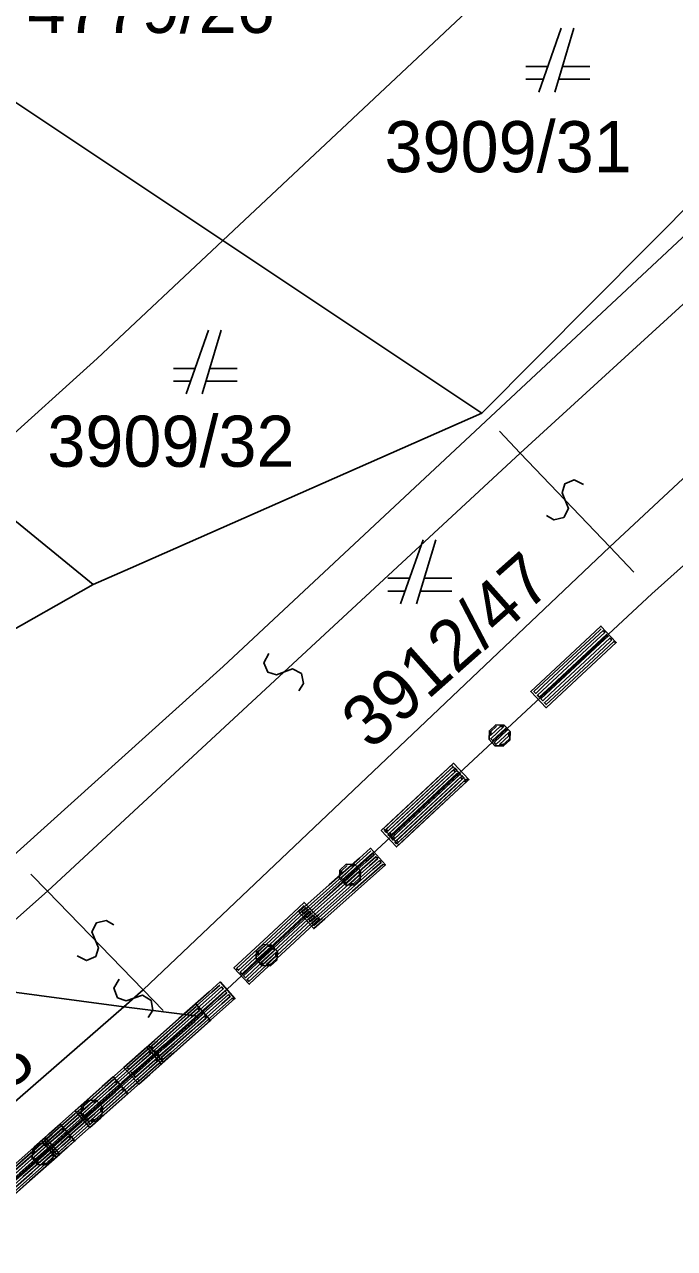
# Model space of a CAD drawing. Extents: x -266179 to -264727, y -1243225 to -1241702.
# Drawn here: x -265033.03 to -265012.69, y -1242705.77 to -1242667.46 of the extents above; entities that cross this region are included whole.
import ezdxf

# ---------------------------------------------------------------- set-up
doc = ezdxf.new("R2010")
doc.units = 0
for name, color, linetype in [('Vrstva 1', 7, 'Continuous'), ('Vrstva 19', 7, 'Continuous'), ('Vrstva 2', 7, 'Continuous'), ('Vrstva 21', 7, 'Continuous')]:
    doc.layers.add(name, color=color, linetype=linetype)

msp = doc.modelspace()

# ---------------------------------------------------------------- linework, layer by layer
at = {"layer": 'Vrstva 1'}
for p, q in [((-265014.99, -1242663.1), (-265026.82, -1242674.22)), ((-265026.82, -1242674.22), (-265037.5, -1242667.1)), ((-265006.89, -1242667.7), (-265018.72, -1242679.62)), ((-265018.72, -1242679.62), (-265006.89, -1242667.7)), ((-265016.24, -1242667.57), (-265016.94, -1242669.57)), ((-265016.44, -1242669.57), (-265015.84, -1242667.57)), ((-265006.05, -1242668.15), (-265026.81, -1242687.55)), ((-265016.66, -1242668.77), (-265017.34, -1242668.77)), ((-265015.34, -1242668.77), (-265016.2, -1242668.77)), ((-265017.34, -1242669.17), (-265016.8, -1242669.17)), ((-265016.32, -1242669.17), (-265015.34, -1242669.17)), ((-264999.56, -1242672.82), (-265013.4, -1242685.28)), ((-265026.82, -1242674.22), (-265030.75, -1242677.91)), ((-265018.72, -1242679.62), (-265026.82, -1242674.22)), ((-265027.27, -1242677.02), (-265027.97, -1242679.02)), ((-265027.47, -1242679.02), (-265026.87, -1242677.02)), ((-265030.75, -1242677.91), (-265034.98, -1242681.72)), ((-265027.69, -1242678.22), (-265028.37, -1242678.22)), ((-265026.37, -1242678.22), (-265027.23, -1242678.22)), ((-265028.37, -1242678.62), (-265027.83, -1242678.62)), ((-265027.35, -1242678.62), (-265026.37, -1242678.62)), ((-265018.72, -1242679.62), (-265029.71, -1242684.47)), ((-265029.71, -1242684.47), (-265018.72, -1242679.62)), ((-265030.88, -1242684.98), (-265033.67, -1242682.7)), ((-265020.56, -1242683.59), (-265021.26, -1242685.59)), ((-265020.76, -1242685.59), (-265020.16, -1242683.59)), ((-265029.71, -1242684.47), (-265030.88, -1242684.98)), ((-265030.88, -1242684.98), (-265029.71, -1242684.47)), ((-265020.98, -1242684.79), (-265021.66, -1242684.79)), ((-265019.66, -1242684.79), (-265020.52, -1242684.79)), ((-265030.88, -1242684.98), (-265051.68, -1242696.78)), ((-265051.68, -1242696.78), (-265030.88, -1242684.98)), ((-265013.4, -1242685.28), (-265027.59, -1242698.5)), ((-265021.66, -1242685.19), (-265021.12, -1242685.19)), ((-265020.64, -1242685.19), (-265019.66, -1242685.19)), ((-265026.81, -1242687.55), (-265037.95, -1242697.58)), ((-265029.92, -1242698.2), (-265035.17, -1242697.51)), ((-265035.17, -1242697.51), (-265029.92, -1242698.2)), ((-265027.59, -1242698.5), (-265029.92, -1242698.2)), ((-265029.92, -1242698.2), (-265027.59, -1242698.5)), ((-265027.59, -1242698.5), (-265030.3, -1242700.91)), ((-265030.3, -1242700.91), (-265035.78, -1242705.77))]:
    msp.add_line(p, q, dxfattribs=at)
at = {"layer": 'Vrstva 19'}
for p, q in [((-264999.56, -1242672.82), (-265013.4, -1242685.28)), ((-265013.4, -1242685.28), (-265027.59, -1242698.5)), ((-265027.59, -1242698.5), (-265030.3, -1242700.91)), ((-265030.3, -1242700.91), (-265035.78, -1242705.77))]:
    msp.add_line(p, q, dxfattribs=at)
for points in [[(-265014.516, -1242686.796), (-265015.445, -1242687.662), (-265016.374, -1242688.528), (-265016.71, -1242688.842), (-265017.188, -1242688.33), (-265016.259, -1242687.464), (-265015.33, -1242686.597), (-265014.993, -1242686.284), (-265014.516, -1242686.796), (-265014.6, -1242686.779), (-265015.529, -1242687.645), (-265016.458, -1242688.511), (-265016.707, -1242688.743), (-265016.761, -1242688.684), (-265015.833, -1242687.818), (-265014.904, -1242686.952), (-265014.655, -1242686.72), (-265014.71, -1242686.662), (-265015.638, -1242687.528), (-265016.567, -1242688.394), (-265016.816, -1242688.626), (-265016.871, -1242688.567), (-265015.942, -1242687.701), (-265015.013, -1242686.835), (-265014.764, -1242686.603), (-265014.819, -1242686.545), (-265015.748, -1242687.411), (-265016.676, -1242688.277), (-265016.925, -1242688.509), (-265016.98, -1242688.45), (-265016.051, -1242687.584), (-265015.122, -1242686.718), (-265014.873, -1242686.486), (-265014.928, -1242686.428), (-265015.857, -1242687.294), (-265016.786, -1242688.16), (-265017.034, -1242688.392), (-265017.089, -1242688.333), (-265016.16, -1242687.467), (-265015.231, -1242686.601), (-265014.982, -1242686.369)], [(-265017.843, -1242689.856), (-265018.04, -1242690.04), (-265018.309, -1242690.031), (-265018.493, -1242689.833), (-265018.483, -1242689.565), (-265018.286, -1242689.381), (-265018.017, -1242689.39), (-265017.833, -1242689.588), (-265017.843, -1242689.856), (-265017.877, -1242689.834), (-265018.053, -1242689.997), (-265018.166, -1242689.993), (-265017.873, -1242689.721), (-265017.869, -1242689.608), (-265018.279, -1242689.989), (-265018.333, -1242689.931), (-265017.924, -1242689.549), (-265017.978, -1242689.491), (-265018.388, -1242689.872), (-265018.442, -1242689.814), (-265018.033, -1242689.432), (-265018.146, -1242689.428), (-265018.439, -1242689.701), (-265018.435, -1242689.588), (-265018.259, -1242689.424)], [(-265019.194, -1242691.154), (-265020.123, -1242692.02), (-265021.052, -1242692.886), (-265021.389, -1242693.2), (-265021.866, -1242692.688), (-265020.937, -1242691.822), (-265020.008, -1242690.956), (-265019.672, -1242690.642), (-265019.194, -1242691.154), (-265019.279, -1242691.137), (-265020.208, -1242692.003), (-265021.136, -1242692.869), (-265021.385, -1242693.101), (-265021.44, -1242693.043), (-265020.511, -1242692.177), (-265019.582, -1242691.31), (-265019.333, -1242691.079), (-265019.388, -1242691.02), (-265020.317, -1242691.886), (-265021.246, -1242692.752), (-265021.494, -1242692.984), (-265021.549, -1242692.926), (-265020.62, -1242692.059), (-265019.691, -1242691.193), (-265019.442, -1242690.962), (-265019.497, -1242690.903), (-265020.426, -1242691.769), (-265021.355, -1242692.635), (-265021.603, -1242692.867), (-265021.658, -1242692.809), (-265020.729, -1242691.942), (-265019.8, -1242691.076), (-265019.551, -1242690.845), (-265019.606, -1242690.786), (-265020.535, -1242691.652), (-265021.464, -1242692.518), (-265021.712, -1242692.75), (-265021.767, -1242692.692), (-265020.838, -1242691.825), (-265019.909, -1242690.959), (-265019.661, -1242690.728)], [(-265019.124, -1242691.092), (-265020.053, -1242691.958), (-265020.982, -1242692.824), (-265021.318, -1242693.138), (-265021.796, -1242692.626), (-265020.867, -1242691.76), (-265019.938, -1242690.894), (-265019.601, -1242690.58), (-265019.124, -1242691.092), (-265019.223, -1242691.088), (-265020.152, -1242691.955), (-265021.081, -1242692.821), (-265021.329, -1242693.052), (-265021.384, -1242692.994), (-265020.455, -1242692.128), (-265019.526, -1242691.262), (-265019.278, -1242691.03), (-265019.332, -1242690.971), (-265020.261, -1242691.838), (-265021.19, -1242692.704), (-265021.439, -1242692.935), (-265021.493, -1242692.877), (-265020.564, -1242692.011), (-265019.635, -1242691.145), (-265019.387, -1242690.913), (-265019.441, -1242690.854), (-265020.37, -1242691.721), (-265021.299, -1242692.587), (-265021.548, -1242692.818), (-265021.602, -1242692.76), (-265020.673, -1242691.894), (-265019.744, -1242691.028), (-265019.496, -1242690.796), (-265019.55, -1242690.737), (-265020.479, -1242691.603), (-265021.408, -1242692.47), (-265021.657, -1242692.701), (-265021.711, -1242692.643), (-265020.782, -1242691.777), (-265019.854, -1242690.911), (-265019.605, -1242690.679)], [(-265021.734, -1242693.764), (-265022.684, -1242694.607), (-265023.633, -1242695.451), (-265023.977, -1242695.756), (-265024.442, -1242695.233), (-265023.492, -1242694.389), (-265022.543, -1242693.546), (-265022.199, -1242693.24), (-265021.734, -1242693.764), (-265021.818, -1242693.745), (-265022.767, -1242694.588), (-265023.717, -1242695.432), (-265023.971, -1242695.657), (-265024.024, -1242695.598), (-265023.075, -1242694.754), (-265022.125, -1242693.911), (-265021.871, -1242693.685), (-265021.924, -1242693.625), (-265022.874, -1242694.468), (-265023.823, -1242695.312), (-265024.077, -1242695.538), (-265024.13, -1242695.478), (-265023.181, -1242694.635), (-265022.232, -1242693.791), (-265021.977, -1242693.565), (-265022.031, -1242693.505), (-265022.98, -1242694.349), (-265023.929, -1242695.192), (-265024.184, -1242695.418), (-265024.237, -1242695.358), (-265023.287, -1242694.515), (-265022.338, -1242693.671), (-265022.084, -1242693.446), (-265022.137, -1242693.386), (-265023.086, -1242694.229), (-265024.036, -1242695.073), (-265024.29, -1242695.299), (-265024.343, -1242695.239), (-265023.394, -1242694.395), (-265022.444, -1242693.552), (-265022.19, -1242693.326)], [(-265022.521, -1242694.215), (-265022.718, -1242694.399), (-265022.987, -1242694.389), (-265023.171, -1242694.192), (-265023.162, -1242693.923), (-265022.964, -1242693.739), (-265022.696, -1242693.749), (-265022.511, -1242693.946), (-265022.521, -1242694.215), (-265022.555, -1242694.192), (-265022.731, -1242694.356), (-265022.844, -1242694.352), (-265022.551, -1242694.079), (-265022.548, -1242693.966), (-265022.957, -1242694.348), (-265023.012, -1242694.289), (-265022.602, -1242693.908), (-265022.657, -1242693.849), (-265023.066, -1242694.231), (-265023.121, -1242694.172), (-265022.711, -1242693.791), (-265022.824, -1242693.787), (-265023.117, -1242694.059), (-265023.113, -1242693.946), (-265022.937, -1242693.783)], [(-265023.802, -1242695.45), (-265024.731, -1242696.316), (-265025.66, -1242697.183), (-265025.997, -1242697.496), (-265026.474, -1242696.984), (-265025.545, -1242696.118), (-265024.616, -1242695.252), (-265024.28, -1242694.938), (-265023.802, -1242695.45), (-265023.901, -1242695.447), (-265024.83, -1242696.313), (-265025.759, -1242697.179), (-265026.008, -1242697.411), (-265026.062, -1242697.352), (-265025.133, -1242696.486), (-265024.204, -1242695.62), (-265023.956, -1242695.388), (-265024.01, -1242695.33), (-265024.939, -1242696.196), (-265025.868, -1242697.062), (-265026.117, -1242697.294), (-265026.171, -1242697.235), (-265025.242, -1242696.369), (-265024.314, -1242695.503), (-265024.065, -1242695.271), (-265024.119, -1242695.213), (-265025.048, -1242696.079), (-265025.977, -1242696.945), (-265026.226, -1242697.177), (-265026.28, -1242697.118), (-265025.352, -1242696.252), (-265024.423, -1242695.386), (-265024.174, -1242695.154), (-265024.229, -1242695.096), (-265025.157, -1242695.962), (-265026.086, -1242696.828), (-265026.335, -1242697.06), (-265026.39, -1242697.001), (-265025.461, -1242696.135), (-265024.532, -1242695.269), (-265024.283, -1242695.037)], [(-265025.133, -1242696.743), (-265025.335, -1242696.923), (-265025.603, -1242696.907), (-265025.783, -1242696.705), (-265025.767, -1242696.437), (-265025.565, -1242696.257), (-265025.297, -1242696.273), (-265025.117, -1242696.475), (-265025.133, -1242696.743), (-265025.167, -1242696.72), (-265025.347, -1242696.88), (-265025.46, -1242696.873), (-265025.16, -1242696.607), (-265025.154, -1242696.494), (-265025.572, -1242696.866), (-265025.626, -1242696.806), (-265025.207, -1242696.434), (-265025.26, -1242696.375), (-265025.679, -1242696.747), (-265025.732, -1242696.687), (-265025.313, -1242696.315), (-265025.426, -1242696.308), (-265025.725, -1242696.574), (-265025.719, -1242696.461), (-265025.539, -1242696.302)], [(-265026.444, -1242697.948), (-265027.393, -1242698.792), (-265028.343, -1242699.635), (-265028.687, -1242699.941), (-265029.151, -1242699.417), (-265028.202, -1242698.574), (-265027.253, -1242697.73), (-265026.909, -1242697.425), (-265026.444, -1242697.948), (-265026.543, -1242697.942), (-265027.492, -1242698.786), (-265028.441, -1242699.629), (-265028.696, -1242699.855), (-265028.749, -1242699.795), (-265027.799, -1242698.952), (-265026.85, -1242698.108), (-265026.596, -1242697.882), (-265026.649, -1242697.823), (-265027.598, -1242698.666), (-265028.548, -1242699.51), (-265028.802, -1242699.735), (-265028.855, -1242699.676), (-265027.906, -1242698.832), (-265026.956, -1242697.989), (-265026.702, -1242697.763), (-265026.755, -1242697.703), (-265027.705, -1242698.547), (-265028.654, -1242699.39), (-265028.908, -1242699.616), (-265028.961, -1242699.556), (-265028.012, -1242698.713), (-265027.063, -1242697.869), (-265026.808, -1242697.643), (-265026.861, -1242697.583), (-265027.811, -1242698.427), (-265028.76, -1242699.27), (-265029.014, -1242699.496), (-265029.068, -1242699.436), (-265028.118, -1242698.593), (-265027.169, -1242697.749), (-265026.915, -1242697.524)], [(-265027.205, -1242698.634), (-265028.156, -1242699.477), (-265029.106, -1242700.319), (-265029.45, -1242700.624), (-265029.915, -1242700.101), (-265028.964, -1242699.258), (-265028.014, -1242698.415), (-265027.67, -1242698.11), (-265027.205, -1242698.634), (-265027.289, -1242698.615), (-265028.24, -1242699.457), (-265029.19, -1242700.3), (-265029.444, -1242700.526), (-265029.497, -1242700.466), (-265028.547, -1242699.623), (-265027.597, -1242698.781), (-265027.342, -1242698.555), (-265027.395, -1242698.495), (-265028.346, -1242699.338), (-265029.296, -1242700.18), (-265029.55, -1242700.406), (-265029.603, -1242700.346), (-265028.653, -1242699.503), (-265027.703, -1242698.661), (-265027.449, -1242698.435), (-265027.502, -1242698.375), (-265028.452, -1242699.218), (-265029.402, -1242700.061), (-265029.657, -1242700.286), (-265029.71, -1242700.226), (-265028.759, -1242699.384), (-265027.809, -1242698.541), (-265027.555, -1242698.316), (-265027.608, -1242698.256), (-265028.558, -1242699.098), (-265029.508, -1242699.941), (-265029.763, -1242700.166), (-265029.816, -1242700.107), (-265028.866, -1242699.264), (-265027.915, -1242698.421), (-265027.661, -1242698.196)], [(-265028.739, -1242699.993), (-265029.688, -1242700.836), (-265030.637, -1242701.68), (-265030.981, -1242701.985), (-265031.446, -1242701.462), (-265030.497, -1242700.618), (-265029.547, -1242699.775), (-265029.203, -1242699.469), (-265028.739, -1242699.993), (-265028.822, -1242699.974), (-265029.772, -1242700.817), (-265030.721, -1242701.661), (-265030.975, -1242701.886), (-265031.029, -1242701.827), (-265030.079, -1242700.983), (-265029.13, -1242700.14), (-265028.876, -1242699.914), (-265028.929, -1242699.854), (-265029.878, -1242700.697), (-265030.827, -1242701.541), (-265031.082, -1242701.767), (-265031.135, -1242701.707), (-265030.185, -1242700.863), (-265029.236, -1242700.02), (-265028.982, -1242699.794), (-265029.035, -1242699.734), (-265029.984, -1242700.578), (-265030.934, -1242701.421), (-265031.188, -1242701.647), (-265031.241, -1242701.587), (-265030.292, -1242700.744), (-265029.342, -1242699.9), (-265029.088, -1242699.675), (-265029.141, -1242699.615), (-265030.091, -1242700.458), (-265031.04, -1242701.302), (-265031.294, -1242701.528), (-265031.347, -1242701.468), (-265030.398, -1242700.624), (-265029.449, -1242699.781), (-265029.194, -1242699.555)], [(-265029.79, -1242700.918), (-265030.739, -1242701.762), (-265031.689, -1242702.605), (-265032.033, -1242702.911), (-265032.498, -1242702.388), (-265031.548, -1242701.544), (-265030.599, -1242700.701), (-265030.255, -1242700.395), (-265029.79, -1242700.918), (-265029.874, -1242700.899), (-265030.823, -1242701.743), (-265031.773, -1242702.586), (-265032.027, -1242702.812), (-265032.08, -1242702.752), (-265031.131, -1242701.909), (-265030.181, -1242701.065), (-265029.927, -1242700.839), (-265029.98, -1242700.78), (-265030.93, -1242701.623), (-265031.879, -1242702.467), (-265032.133, -1242702.692), (-265032.186, -1242702.633), (-265031.237, -1242701.789), (-265030.288, -1242700.946), (-265030.033, -1242700.72), (-265030.086, -1242700.66), (-265031.036, -1242701.503), (-265031.985, -1242702.347), (-265032.239, -1242702.573), (-265032.293, -1242702.513), (-265031.343, -1242701.67), (-265030.394, -1242700.826), (-265030.14, -1242700.6), (-265030.193, -1242700.54), (-265031.142, -1242701.384), (-265032.092, -1242702.227), (-265032.346, -1242702.453), (-265032.399, -1242702.393), (-265031.449, -1242701.55), (-265030.5, -1242700.706), (-265030.246, -1242700.481)], [(-265030.607, -1242701.61), (-265030.809, -1242701.789), (-265031.078, -1242701.773), (-265031.257, -1242701.571), (-265031.241, -1242701.303), (-265031.039, -1242701.124), (-265030.77, -1242701.14), (-265030.591, -1242701.342), (-265030.607, -1242701.61), (-265030.641, -1242701.587), (-265030.821, -1242701.746), (-265030.934, -1242701.739), (-265030.635, -1242701.474), (-265030.628, -1242701.361), (-265031.047, -1242701.733), (-265031.1, -1242701.673), (-265030.681, -1242701.301), (-265030.734, -1242701.241), (-265031.153, -1242701.613), (-265031.206, -1242701.553), (-265030.787, -1242701.182), (-265030.9, -1242701.175), (-265031.199, -1242701.44), (-265031.192, -1242701.327), (-265031.013, -1242701.168)], [(-265033.956, -1242703.992), (-265033.005, -1242703.149), (-265032.055, -1242702.307), (-265031.801, -1242702.081), (-265031.854, -1242702.021), (-265032.804, -1242702.864), (-265033.754, -1242703.707)], [(-265033.85, -1242704.112), (-265032.899, -1242703.269), (-265031.949, -1242702.427), (-265031.695, -1242702.201), (-265031.748, -1242702.141), (-265032.698, -1242702.984), (-265033.648, -1242703.826)], [(-265033.21, -1242703.024), (-265032.26, -1242702.181), (-265031.916, -1242701.876), (-265031.452, -1242702.4), (-265031.535, -1242702.381), (-265032.486, -1242703.223), (-265033.436, -1242704.066)], [(-265033.112, -1242703.03), (-265032.161, -1242702.187), (-265031.907, -1242701.962)], [(-265033.678, -1242703.438), (-265032.728, -1242702.595), (-265032.384, -1242702.29), (-265031.919, -1242702.814), (-265032.018, -1242702.808), (-265032.968, -1242703.65), (-265033.919, -1242704.493)], [(-265033.743, -1242704.231), (-265032.793, -1242703.389), (-265031.843, -1242702.546), (-265031.589, -1242702.321), (-265031.642, -1242702.261), (-265032.592, -1242703.103), (-265033.542, -1242703.946)], [(-265033.594, -1242703.457), (-265032.644, -1242702.614), (-265032.39, -1242702.389)], [(-265033.488, -1242703.577), (-265032.538, -1242702.734), (-265032.284, -1242702.508), (-265032.337, -1242702.449), (-265033.287, -1242703.291)], [(-265033.382, -1242703.696), (-265032.432, -1242702.854), (-265032.177, -1242702.628), (-265032.23, -1242702.568), (-265033.181, -1242703.411)], [(-265031.452, -1242702.4), (-265032.402, -1242703.242), (-265033.352, -1242704.085)], [(-265032.137, -1242702.972), (-265032.339, -1242703.152), (-265032.608, -1242703.136), (-265032.787, -1242702.934), (-265032.771, -1242702.666), (-265032.569, -1242702.486), (-265032.301, -1242702.502), (-265032.122, -1242702.704), (-265032.137, -1242702.972), (-265032.171, -1242702.949), (-265032.351, -1242703.108), (-265032.464, -1242703.102), (-265032.165, -1242702.836), (-265032.158, -1242702.723), (-265032.577, -1242703.095), (-265032.63, -1242703.035), (-265032.211, -1242702.663), (-265032.264, -1242702.604), (-265032.683, -1242702.976), (-265032.736, -1242702.916), (-265032.318, -1242702.544), (-265032.43, -1242702.537), (-265032.73, -1242702.803), (-265032.723, -1242702.69), (-265032.543, -1242702.53)], [(-265031.919, -1242702.814), (-265032.87, -1242703.656), (-265033.82, -1242704.499)], [(-265033.276, -1242703.816), (-265032.326, -1242702.973), (-265032.071, -1242702.748), (-265032.124, -1242702.688), (-265033.075, -1242703.531)]]:
    msp.add_lwpolyline(points, dxfattribs=at)
at = {"layer": 'Vrstva 2'}
for p, q in [((-265004.41, -1242668.88), (-265017.52, -1242680.87)), ((-265000.59, -1242670.57), (-265014.71, -1242683.81)), ((-265018.17, -1242680.19), (-265017.52, -1242680.87)), ((-265032.31, -1242694.58), (-265017.52, -1242680.87)), ((-265017.52, -1242680.87), (-265014.71, -1242683.81)), ((-265014.71, -1242683.81), (-265029.31, -1242697.67)), ((-265013.96, -1242684.6), (-265014.71, -1242683.81)), ((-265032.83, -1242694.05), (-265032.31, -1242694.58)), ((-265035.62, -1242697.52), (-265032.31, -1242694.58)), ((-265029.31, -1242697.67), (-265032.31, -1242694.58)), ((-265029.92, -1242698.2), (-265029.31, -1242697.67)), ((-265028.69, -1242698.32), (-265029.31, -1242697.67)), ((-265038.3, -1242705.51), (-265029.92, -1242698.2))]:
    msp.add_line(p, q, dxfattribs=at)
for points in [[(-265015.538, -1242681.858), (-265015.832, -1242681.71), (-265016.125, -1242681.838), (-265016.209, -1242682.112), (-265016.008, -1242682.611), (-265016.156, -1242682.891), (-265016.462, -1242682.962), (-265016.692, -1242682.822)], [(-265025.388, -1242687.141), (-265025.541, -1242687.433), (-265025.417, -1242687.727), (-265025.145, -1242687.815), (-265024.642, -1242687.622), (-265024.365, -1242687.774), (-265024.299, -1242688.081), (-265024.442, -1242688.309)], [(-265031.383, -1242696.611), (-265031.088, -1242696.757), (-265030.796, -1242696.627), (-265030.714, -1242696.353), (-265030.919, -1242695.855), (-265030.773, -1242695.574), (-265030.468, -1242695.501), (-265030.237, -1242695.639)], [(-265030.069, -1242697.336), (-265030.231, -1242697.622), (-265030.117, -1242697.921), (-265029.848, -1242698.018), (-265029.339, -1242697.841), (-265029.067, -1242698.002), (-265029.011, -1242698.311), (-265029.161, -1242698.534)]]:
    msp.add_lwpolyline(points, dxfattribs=at)
at = {"layer": 'Vrstva 21'}
for p, q in [((-264999.56, -1242672.82), (-265013.4, -1242685.28)), ((-265013.4, -1242685.28), (-265027.59, -1242698.5)), ((-265027.59, -1242698.5), (-265030.3, -1242700.91)), ((-265030.3, -1242700.91), (-265035.78, -1242705.77))]:
    msp.add_line(p, q, dxfattribs=at)

# ---------------------------------------------------------------- texts
at = {"layer": 'Vrstva 1'}
for s, p in [('4779/26', (-265032.932, -1242667.72)), ('3909/31', (-265021.764, -1242672.08)), ('3909/32', (-265032.313, -1242681.3))]:
    msp.add_text(s, height=1.6, dxfattribs=at).set_placement(p)
for s, rotation, p in [('3912/47', 41.5967, (-265022.196, -1242690.197)), ('3912/48', 40.0498, (-265038.516, -1242705.086))]:
    msp.add_text(s, height=1.6, rotation=rotation, dxfattribs=at).set_placement(p)

doc.saveas('drawing.dxf')
